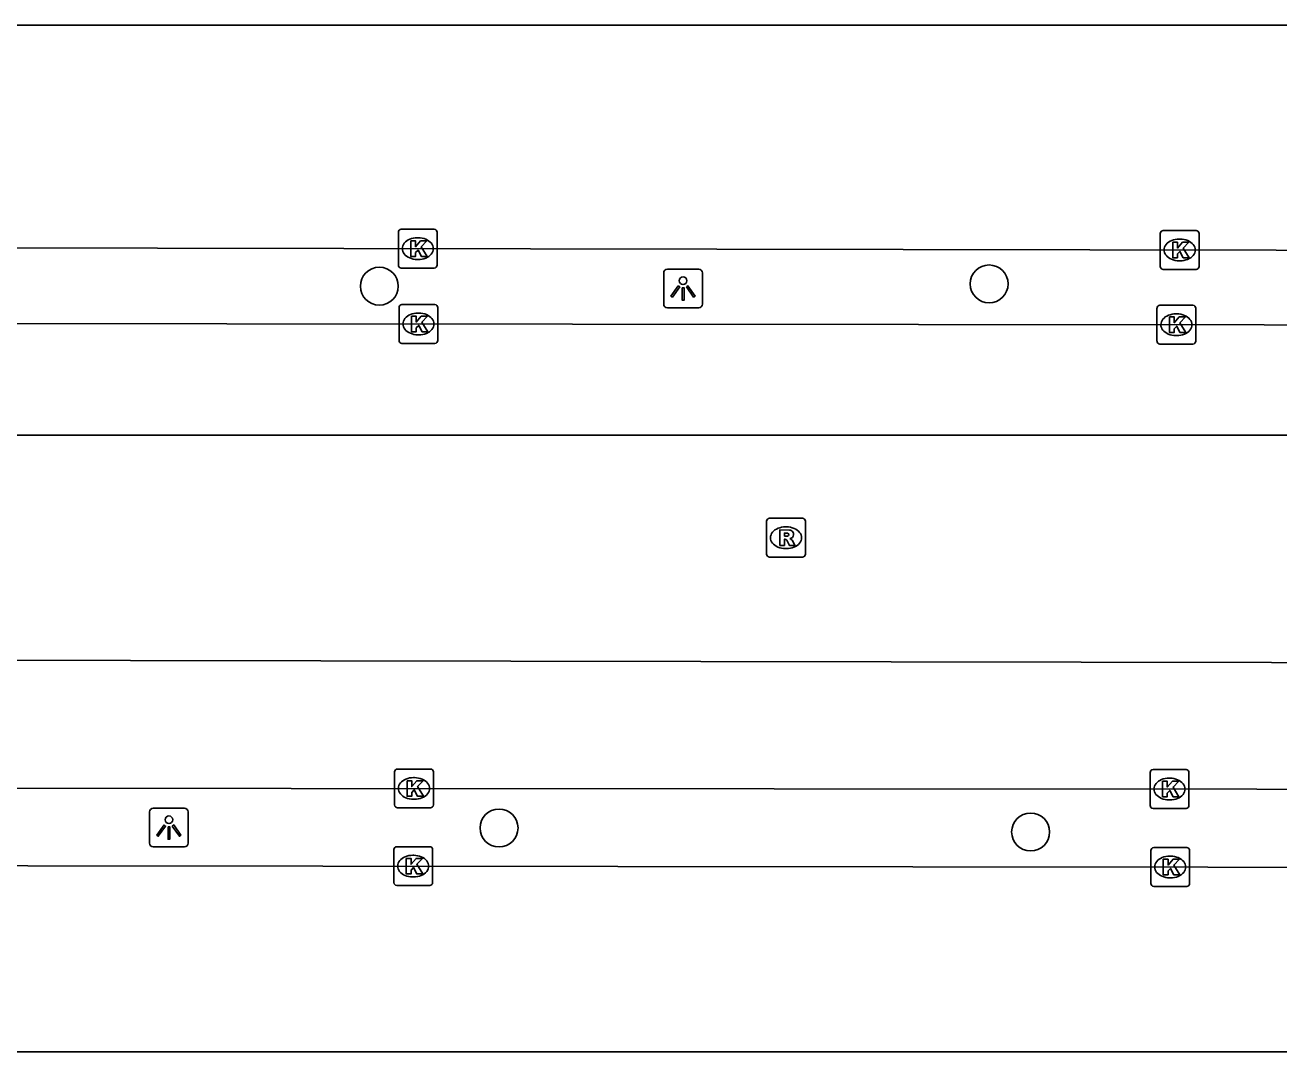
# Model space of a CAD drawing. Extents: x 160203 to 161526, y 379529 to 381797.
# Drawn here: x 161100.79 to 161133.13, y 380806.18 to 380832.68 of the extents above; entities that cross this region are included whole.
import ezdxf

# ---------------------------------------------------------------- set-up
doc = ezdxf.new("R2010")
doc.units = 0
for name, color, linetype in [('IMGEO_Boom', 7, 'Continuous'), ('IMGEO_Kolk', 7, 'Continuous'), ('IMGEO_Lichtpunt', 7, 'Continuous'), ('IMGEO_Rijbaan_lokaal_open', 7, 'Continuous'), ('IMGEO_Rioolput', 7, 'Continuous'), ('IMGEO_Voetpad_open', 7, 'Continuous')]:
    doc.layers.add(name, color=color, linetype=linetype)

msp = doc.modelspace()

# ---------------------------------------------------------------- linework, layer by layer
at = {"layer": 'IMGEO_Boom'}
for centre in [(161109.923, 380825.945), (161125.653, 380826.004), (161113.012, 380811.963), (161126.724, 380811.859)]:
    msp.add_circle(centre, 0.489, dxfattribs=at)
at = {"layer": 'IMGEO_Kolk'}
for p, q in [((161110.49, 380827.414), (161111.342, 380827.414)), ((161110.415, 380826.488), (161110.415, 380827.34)), ((161110.903, 380827.194), (161110.928, 380827.194)), ((161111.416, 380827.34), (161111.416, 380826.488)), ((161130.068, 380826.454), (161130.068, 380827.306)), ((161130.143, 380827.38), (161130.995, 380827.38)), ((161130.556, 380827.16), (161130.581, 380827.16)), ((161131.069, 380827.306), (161131.069, 380826.454)), ((161111.342, 380826.414), (161110.49, 380826.414)), ((161110.926, 380826.634), (161110.901, 380826.634)), ((161130.579, 380826.6), (161130.554, 380826.6)), ((161130.995, 380826.38), (161130.143, 380826.38)), ((161110.507, 380825.47), (161111.359, 380825.47)), ((161130.059, 380825.451), (161130.911, 380825.451)), ((161110.432, 380824.544), (161110.432, 380825.396)), ((161110.92, 380825.25), (161110.945, 380825.25)), ((161111.433, 380825.396), (161111.433, 380824.544)), ((161129.984, 380824.525), (161129.984, 380825.377)), ((161130.472, 380825.231), (161130.497, 380825.231)), ((161130.985, 380825.377), (161130.985, 380824.525)), ((161110.943, 380824.69), (161110.918, 380824.69)), ((161130.495, 380824.671), (161130.47, 380824.671)), ((161111.359, 380824.47), (161110.507, 380824.47)), ((161130.911, 380824.451), (161130.059, 380824.451)), ((161110.392, 380813.483), (161111.244, 380813.483)), ((161110.317, 380812.557), (161110.317, 380813.409)), ((161110.805, 380813.263), (161110.83, 380813.263)), ((161111.318, 380813.409), (161111.318, 380812.557)), ((161129.806, 380812.542), (161129.806, 380813.394)), ((161129.881, 380813.468), (161130.733, 380813.468)), ((161130.294, 380813.248), (161130.319, 380813.248)), ((161130.807, 380813.394), (161130.807, 380812.542)), ((161110.828, 380812.703), (161110.803, 380812.703)), ((161130.317, 380812.688), (161130.292, 380812.688)), ((161111.244, 380812.483), (161110.392, 380812.483)), ((161130.733, 380812.468), (161129.881, 380812.468)), ((161110.297, 380810.552), (161110.297, 380811.404)), ((161110.372, 380811.478), (161111.224, 380811.478)), ((161110.785, 380811.258), (161110.81, 380811.258)), ((161111.298, 380811.404), (161111.298, 380810.552)), ((161129.824, 380810.53), (161129.824, 380811.382)), ((161129.899, 380811.456), (161130.751, 380811.456)), ((161130.312, 380811.236), (161130.337, 380811.236)), ((161130.825, 380811.382), (161130.825, 380810.53)), ((161110.808, 380810.698), (161110.783, 380810.698)), ((161130.335, 380810.676), (161130.31, 380810.676)), ((161111.224, 380810.478), (161110.372, 380810.478)), ((161130.751, 380810.456), (161129.899, 380810.456))]:
    msp.add_line(p, q, dxfattribs=at)
for points in [[(161110.49, 380827.414), (161111.342, 380827.414)], [(161110.415, 380826.488), (161110.415, 380827.34)], [(161110.736, 380827.114), (161110.859, 380827.114), (161110.859, 380826.963), (161110.989, 380827.114), (161111.153, 380827.114), (161111.007, 380826.963), (161111.16, 380826.714), (161111.008, 380826.714), (161110.923, 380826.878), (161110.859, 380826.811), (161110.859, 380826.714), (161110.736, 380826.714), (161110.736, 380827.114)], [(161111.416, 380827.34), (161111.416, 380826.488)], [(161130.068, 380826.454), (161130.068, 380827.306)], [(161130.143, 380827.38), (161130.995, 380827.38)], [(161130.389, 380827.08), (161130.512, 380827.08), (161130.512, 380826.929), (161130.642, 380827.08), (161130.806, 380827.08), (161130.66, 380826.929), (161130.813, 380826.68), (161130.661, 380826.68), (161130.576, 380826.844), (161130.512, 380826.777), (161130.512, 380826.68), (161130.389, 380826.68), (161130.389, 380827.08)], [(161131.069, 380827.306), (161131.069, 380826.454)], [(161111.342, 380826.414), (161110.49, 380826.414)], [(161130.995, 380826.38), (161130.143, 380826.38)], [(161110.507, 380825.47), (161111.359, 380825.47)], [(161130.059, 380825.451), (161130.911, 380825.451)], [(161110.432, 380824.544), (161110.432, 380825.396)], [(161110.753, 380825.17), (161110.876, 380825.17), (161110.876, 380825.019), (161111.006, 380825.17), (161111.17, 380825.17), (161111.024, 380825.019), (161111.177, 380824.77), (161111.025, 380824.77), (161110.94, 380824.934), (161110.876, 380824.867), (161110.876, 380824.77), (161110.753, 380824.77), (161110.753, 380825.17)], [(161111.433, 380825.396), (161111.433, 380824.544)], [(161129.984, 380824.525), (161129.984, 380825.377)], [(161130.305, 380825.151), (161130.428, 380825.151), (161130.428, 380825), (161130.558, 380825.151), (161130.722, 380825.151), (161130.576, 380825), (161130.729, 380824.751), (161130.577, 380824.751), (161130.492, 380824.915), (161130.428, 380824.848), (161130.428, 380824.751), (161130.305, 380824.751), (161130.305, 380825.151)], [(161130.985, 380825.377), (161130.985, 380824.525)], [(161111.359, 380824.47), (161110.507, 380824.47)], [(161130.911, 380824.451), (161130.059, 380824.451)], [(161110.392, 380813.483), (161111.244, 380813.483)], [(161110.317, 380812.557), (161110.317, 380813.409)], [(161110.638, 380813.183), (161110.761, 380813.183), (161110.761, 380813.032), (161110.891, 380813.183), (161111.055, 380813.183), (161110.909, 380813.032), (161111.062, 380812.783), (161110.91, 380812.783), (161110.825, 380812.947), (161110.761, 380812.88), (161110.761, 380812.783), (161110.638, 380812.783), (161110.638, 380813.183)], [(161111.318, 380813.409), (161111.318, 380812.557)], [(161129.806, 380812.542), (161129.806, 380813.394)], [(161129.881, 380813.468), (161130.733, 380813.468)], [(161130.127, 380813.168), (161130.25, 380813.168), (161130.25, 380813.017), (161130.38, 380813.168), (161130.544, 380813.168), (161130.398, 380813.017), (161130.551, 380812.768), (161130.399, 380812.768), (161130.314, 380812.932), (161130.25, 380812.865), (161130.25, 380812.768), (161130.127, 380812.768), (161130.127, 380813.168)], [(161130.807, 380813.394), (161130.807, 380812.542)], [(161111.244, 380812.483), (161110.392, 380812.483)], [(161130.733, 380812.468), (161129.881, 380812.468)], [(161110.297, 380810.552), (161110.297, 380811.404)], [(161110.372, 380811.478), (161111.224, 380811.478)], [(161111.298, 380811.404), (161111.298, 380810.552)], [(161129.824, 380810.53), (161129.824, 380811.382)], [(161129.899, 380811.456), (161130.751, 380811.456)], [(161130.825, 380811.382), (161130.825, 380810.53)], [(161110.618, 380811.178), (161110.741, 380811.178), (161110.741, 380811.027), (161110.871, 380811.178), (161111.035, 380811.178), (161110.889, 380811.027), (161111.042, 380810.778), (161110.89, 380810.778), (161110.805, 380810.942), (161110.741, 380810.875), (161110.741, 380810.778), (161110.618, 380810.778), (161110.618, 380811.178)], [(161130.145, 380811.156), (161130.268, 380811.156), (161130.268, 380811.005), (161130.398, 380811.156), (161130.562, 380811.156), (161130.416, 380811.005), (161130.569, 380810.756), (161130.417, 380810.756), (161130.332, 380810.92), (161130.268, 380810.853), (161130.268, 380810.756), (161130.145, 380810.756), (161130.145, 380811.156)], [(161111.224, 380810.478), (161110.372, 380810.478)], [(161130.751, 380810.456), (161129.899, 380810.456)]]:
    msp.add_lwpolyline(points, dxfattribs=at)
for centre, start, end in [((161110.492, 380827.338), 91.552, 178.448), ((161110.492, 380827.338), 91.552, 178.448), ((161111.34, 380827.338), 1.552, 88.448), ((161111.34, 380827.338), 1.552, 88.448), ((161130.145, 380827.304), 91.552, 178.448), ((161130.145, 380827.304), 91.552, 178.448), ((161130.993, 380827.304), 1.552, 88.448), ((161130.993, 380827.304), 1.552, 88.448), ((161110.492, 380826.49), 181.552, 268.448), ((161110.492, 380826.49), 181.552, 268.448), ((161111.34, 380826.49), 271.552, 358.448), ((161111.34, 380826.49), 271.552, 358.448), ((161130.145, 380826.456), 181.552, 268.448), ((161130.145, 380826.456), 181.552, 268.448), ((161130.993, 380826.456), 271.552, 358.448), ((161130.993, 380826.456), 271.552, 358.448), ((161110.509, 380825.394), 91.552, 178.448), ((161110.509, 380825.394), 91.552, 178.448), ((161111.357, 380825.394), 1.552, 88.448), ((161111.357, 380825.394), 1.552, 88.448), ((161130.061, 380825.375), 91.552, 178.448), ((161130.061, 380825.375), 91.552, 178.448), ((161130.909, 380825.375), 1.552, 88.448), ((161130.909, 380825.375), 1.552, 88.448), ((161110.509, 380824.546), 181.552, 268.448), ((161110.509, 380824.546), 181.552, 268.448), ((161111.357, 380824.546), 271.552, 358.448), ((161111.357, 380824.546), 271.552, 358.448), ((161130.061, 380824.527), 181.552, 268.448), ((161130.061, 380824.527), 181.552, 268.448), ((161130.909, 380824.527), 271.552, 358.448), ((161130.909, 380824.527), 271.552, 358.448), ((161110.394, 380813.407), 91.552, 178.448), ((161110.394, 380813.407), 91.552, 178.448), ((161111.242, 380813.407), 1.552, 88.448), ((161111.242, 380813.407), 1.552, 88.448), ((161129.883, 380813.392), 91.552, 178.448), ((161129.883, 380813.392), 91.552, 178.448), ((161130.731, 380813.392), 1.552, 88.448), ((161130.731, 380813.392), 1.552, 88.448), ((161110.394, 380812.559), 181.552, 268.448), ((161110.394, 380812.559), 181.552, 268.448), ((161111.242, 380812.559), 271.552, 358.448), ((161111.242, 380812.559), 271.552, 358.448), ((161129.883, 380812.544), 181.552, 268.448), ((161129.883, 380812.544), 181.552, 268.448), ((161130.731, 380812.544), 271.552, 358.448), ((161130.731, 380812.544), 271.552, 358.448), ((161110.374, 380811.402), 91.552, 178.448), ((161110.374, 380811.402), 91.552, 178.448), ((161111.222, 380811.402), 1.552, 88.448), ((161111.222, 380811.402), 1.552, 88.448), ((161129.901, 380811.38), 91.552, 178.448), ((161129.901, 380811.38), 91.552, 178.448), ((161130.749, 380811.38), 1.552, 88.448), ((161130.749, 380811.38), 1.552, 88.448), ((161110.374, 380810.554), 181.552, 268.448), ((161110.374, 380810.554), 181.552, 268.448), ((161111.222, 380810.554), 271.552, 358.448), ((161111.222, 380810.554), 271.552, 358.448), ((161129.901, 380810.532), 181.552, 268.448), ((161129.901, 380810.532), 181.552, 268.448), ((161130.749, 380810.532), 271.552, 358.448), ((161130.749, 380810.532), 271.552, 358.448)]:
    msp.add_arc(centre, 0.0765, start, end, dxfattribs=at)
for centre, major_axis, ratio, start_param, end_param in [((161110.902, 380826.914), (-0.387, 0.002), 0.722429, 4.712389, 7.853982), ((161110.927, 380826.914), (-0.39, 0.002), 0.717154, 1.570796, 4.712389), ((161130.555, 380826.88), (-0.387, 0.002), 0.722429, 4.712389, 7.853982), ((161130.58, 380826.88), (-0.39, 0.002), 0.717154, 1.570796, 4.712389), ((161110.919, 380824.97), (-0.387, 0.002), 0.722429, 4.712389, 7.853982), ((161110.944, 380824.97), (-0.39, 0.002), 0.717154, 1.570796, 4.712389), ((161130.471, 380824.951), (-0.387, 0.002), 0.722429, 4.712389, 7.853982), ((161130.496, 380824.951), (-0.39, 0.002), 0.717154, 1.570796, 4.712389), ((161110.804, 380812.983), (-0.387, 0.002), 0.722429, 4.712389, 7.853982), ((161110.829, 380812.983), (-0.39, 0.002), 0.717154, 1.570796, 4.712389), ((161130.293, 380812.968), (-0.387, 0.002), 0.722429, 4.712389, 7.853982), ((161130.318, 380812.968), (-0.39, 0.002), 0.717154, 1.570796, 4.712389), ((161110.784, 380810.978), (-0.387, 0.002), 0.722429, 4.712389, 7.853982), ((161110.809, 380810.978), (-0.39, 0.002), 0.717154, 1.570796, 4.712389), ((161130.311, 380810.956), (-0.387, 0.002), 0.722429, 4.712389, 7.853982), ((161130.336, 380810.956), (-0.39, 0.002), 0.717154, 1.570796, 4.712389)]:
    msp.add_ellipse(centre, major_axis=major_axis, ratio=ratio, start_param=start_param, end_param=end_param, dxfattribs=at)
at = {"layer": 'IMGEO_Lichtpunt'}
for p, q in [((161117.26, 380826.289), (161117.26, 380825.482)), ((161117.26, 380826.289), (161117.26, 380825.482)), ((161118.162, 380826.384), (161117.354, 380826.384)), ((161118.162, 380826.384), (161117.354, 380826.384)), ((161118.256, 380825.482), (161118.256, 380826.289)), ((161118.256, 380825.482), (161118.256, 380826.289)), ((161117.354, 380825.388), (161118.162, 380825.388)), ((161117.354, 380825.388), (161118.162, 380825.388)), ((161103.997, 380812.377), (161103.997, 380811.57)), ((161103.997, 380812.377), (161103.997, 380811.57)), ((161104.899, 380812.472), (161104.091, 380812.472)), ((161104.899, 380812.472), (161104.091, 380812.472)), ((161104.993, 380811.57), (161104.993, 380812.377)), ((161104.993, 380811.57), (161104.993, 380812.377)), ((161104.091, 380811.476), (161104.899, 380811.476)), ((161104.091, 380811.476), (161104.899, 380811.476))]:
    msp.add_line(p, q, dxfattribs=at)
for points in [[(161117.634, 380825.953), (161117.673, 380825.925), (161117.485, 380825.663), (161117.447, 380825.69), (161117.634, 380825.953)], [(161117.736, 380825.905), (161117.783, 380825.905), (161117.783, 380825.583), (161117.736, 380825.583), (161117.736, 380825.905)], [(161117.846, 380825.925), (161117.884, 380825.952), (161118.071, 380825.69), (161118.032, 380825.662), (161117.846, 380825.925)], [(161104.371, 380812.041), (161104.41, 380812.013), (161104.222, 380811.751), (161104.184, 380811.778), (161104.371, 380812.041)], [(161104.473, 380811.993), (161104.52, 380811.993), (161104.52, 380811.671), (161104.473, 380811.671), (161104.473, 380811.993)], [(161104.583, 380812.013), (161104.621, 380812.04), (161104.808, 380811.778), (161104.769, 380811.75), (161104.583, 380812.013)]]:
    msp.add_lwpolyline(points, dxfattribs=at)
for centre in [(161117.759, 380826.087), (161104.496, 380812.175)]:
    msp.add_circle(centre, 0.0994, dxfattribs=at)
for centre, start, end in [((161117.354, 380826.289), 90, 180), ((161117.354, 380826.289), 90, 180), ((161118.162, 380826.289), 0, 90), ((161118.162, 380826.289), 0, 90), ((161117.354, 380825.482), 180, 270), ((161117.354, 380825.482), 180, 270), ((161118.162, 380825.482), 270, 0), ((161118.162, 380825.482), 270, 360), ((161104.091, 380812.377), 90, 180), ((161104.091, 380812.377), 90, 180), ((161104.899, 380812.377), 0, 90), ((161104.899, 380812.377), 0, 90), ((161104.091, 380811.57), 180, 270), ((161104.091, 380811.57), 180, 270), ((161104.899, 380811.57), 270, 0), ((161104.899, 380811.57), 270, 360)]:
    msp.add_arc(centre, 0.0946, start, end, dxfattribs=at)
at = {"layer": 'IMGEO_Rijbaan_lokaal_open'}
for points in [[(161070.098, 380826.94), (161069.239, 380826.94), (161069.162, 380832.684), (161166.732, 380832.684), (161166.732, 380826.817)], [(161168.412, 380822.097), (161069.239, 380822.097), (161069.239, 380825.008), (161070.307, 380825.008)], [(161070.29, 380813.011), (161069.164, 380813.011), (161069.164, 380816.348), (161157.464, 380816.192), (161157.464, 380812.947)], [(161161.732, 380810.919), (161161.732, 380806.183), (161069.145, 380806.183), (161069.145, 380811.023), (161070.409, 380811.023)]]:
    msp.add_lwpolyline(points, dxfattribs=at)
at = {"layer": 'IMGEO_Rioolput'}
for p, q in [((161119.989, 380819.954), (161120.841, 380819.954)), ((161119.914, 380819.028), (161119.914, 380819.88)), ((161120.402, 380819.734), (161120.427, 380819.734)), ((161120.915, 380819.88), (161120.915, 380819.028)), ((161120.425, 380819.174), (161120.4, 380819.174)), ((161120.841, 380818.954), (161119.989, 380818.954))]:
    msp.add_line(p, q, dxfattribs=at)
for points in [[(161119.989, 380819.954), (161120.841, 380819.954)], [(161119.914, 380819.028), (161119.914, 380819.88)], [(161120.503, 380819.652), (161120.251, 380819.654), (161120.251, 380819.254)], [(161120.915, 380819.88), (161120.915, 380819.028)], [(161120.251, 380819.254), (161120.375, 380819.254), (161120.375, 380819.416), (161120.386, 380819.416)], [(161120.429, 380819.573), (161120.375, 380819.573), (161120.375, 380819.492)], [(161120.375, 380819.492), (161120.427, 380819.492)], [(161120.433, 380819.387), (161120.504, 380819.254), (161120.644, 380819.254), (161120.579, 380819.38)], [(161120.841, 380818.954), (161119.989, 380818.954)]]:
    msp.add_lwpolyline(points, dxfattribs=at)
for centre, radius, start, end in [((161119.991, 380819.878), 0.0765, 91.552, 178.448), ((161119.991, 380819.878), 0.0765, 91.552, 178.448), ((161120.839, 380819.878), 0.0765, 1.552, 88.448), ((161120.839, 380819.878), 0.0765, 1.552, 88.448), ((161120.502, 380819.542), 0.109, 350.3612, 89.416), ((161120.385, 380819.363), 0.0533, 26.0293, 88.6989), ((161120.411, 380819.681), 0.19, 274.7715, 282.9687), ((161120.435, 380819.477), 0.0964, 77.0061, 93.1865), ((161120.449, 380819.534), 0.0378, 276.6634, 79.6772), ((161120.5, 380819.542), 0.112, 277.5842, 350.9817), ((161120.484, 380819.327), 0.108, 29.5134, 73.7905), ((161119.991, 380819.03), 0.0765, 181.552, 268.448), ((161119.991, 380819.03), 0.0765, 181.552, 268.448), ((161120.839, 380819.03), 0.0765, 271.552, 358.448), ((161120.839, 380819.03), 0.0765, 271.552, 358.448)]:
    msp.add_arc(centre, radius, start, end, dxfattribs=at)
for centre, major_axis, ratio, start_param, end_param in [((161120.401, 380819.454), (-0.387, 0.002), 0.722429, 4.712389, 7.853982), ((161120.426, 380819.454), (-0.39, 0.002), 0.717154, 1.570796, 4.712389)]:
    msp.add_ellipse(centre, major_axis=major_axis, ratio=ratio, start_param=start_param, end_param=end_param, dxfattribs=at)
at = {"layer": 'IMGEO_Voetpad_open'}
for points in [[(161166.732, 380826.817), (161070.519, 380826.986)], [(161070.307, 380825.008), (161168.426, 380824.914)], [(161157.464, 380812.947), (161070.29, 380813.011)], [(161070.409, 380811.023), (161161.732, 380810.919)]]:
    msp.add_lwpolyline(points, dxfattribs=at)

doc.saveas('drawing.dxf')
